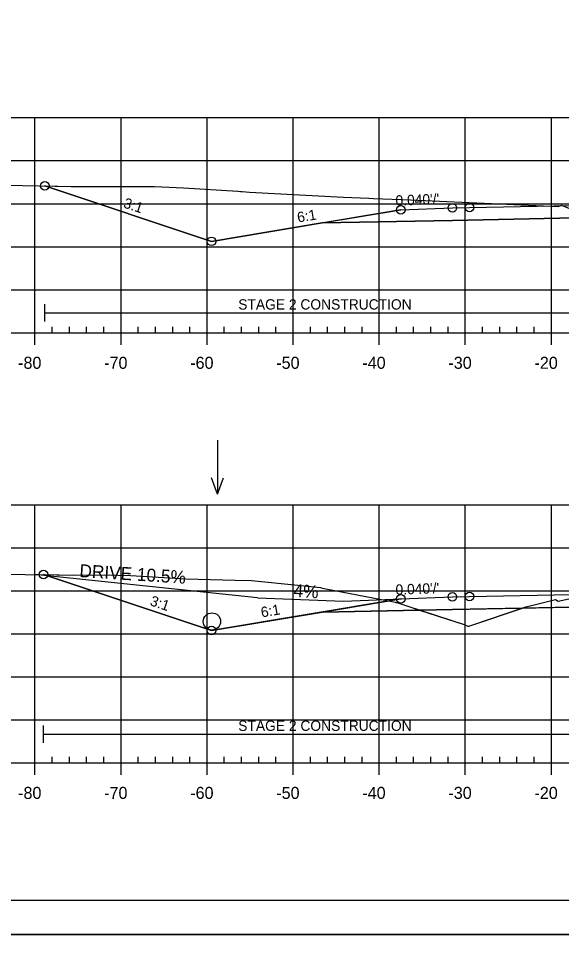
# Model space of a CAD drawing. Extents: x 1365647 to 1367999, y 387113 to 400173.
# Drawn here: x 1365812.2 to 1365875.3, y 396546.3 to 396652.8 of the extents above; entities that cross this region are included whole.
import ezdxf

# ---------------------------------------------------------------- set-up
doc = ezdxf.new("R2010")
doc.units = 0
for name, color, linetype in [('R_Alt Surface', 7, 'Continuous'), ('R_Axis', 7, 'Continuous'), ('R_Axis Annot', 7, 'Continuous'), ('R_Border', 7, 'Continuous'), ('R_Contours', 7, 'Continuous'), ('R_Drive', 7, 'Continuous'), ('R_Exist Surface', 7, 'Continuous'), ('R_Fin Surface', 7, 'Continuous'), ('R_Fin Surface Annot', 7, 'Continuous'), ('R_Grid', 7, 'Continuous'), ('R_No Plot', 7, 'Continuous'), ('R_Proposed Const Limits', 7, 'Continuous'), ('R_Water', 7, 'Continuous'), ('R_Water Annot', 7, 'Continuous')]:
    doc.layers.add(name, color=color, linetype=linetype)

msp = doc.modelspace()

# ---------------------------------------------------------------- linework, layer by layer
at = {"layer": 'R_Alt Surface'}
for points in [[(1365847.47, 396629.01), (1365862.59, 396629.31), (1365882.16, 396629.71), (1365882.16, 396630.99), (1365894.09, 396631.23), (1365905.91, 396631), (1365905.91, 396629.71), (1365925.59, 396629.31), (1365940.72, 396629.01)], [(1365847.47, 396583.77), (1365862.59, 396584.08), (1365882.07, 396584.47), (1365882.07, 396585.76), (1365894.09, 396586), (1365905.81, 396585.76), (1365905.81, 396584.47), (1365925.59, 396584.08), (1365940.72, 396583.77)]]:
    msp.add_lwpolyline(points, dxfattribs=at)
at = {"layer": 'R_Axis'}
for p, q in [((1365816.09, 396616.25), (1365816.09, 396616.95)), ((1365818.09, 396616.25), (1365818.09, 396616.95)), ((1365820.09, 396616.25), (1365820.09, 396616.95)), ((1365822.09, 396616.25), (1365822.09, 396616.95)), ((1365826.09, 396616.25), (1365826.09, 396616.95)), ((1365828.09, 396616.25), (1365828.09, 396616.95)), ((1365830.09, 396616.25), (1365830.09, 396616.95)), ((1365832.09, 396616.25), (1365832.09, 396616.95)), ((1365836.09, 396616.25), (1365836.09, 396616.95)), ((1365838.09, 396616.25), (1365838.09, 396616.95)), ((1365840.09, 396616.25), (1365840.09, 396616.95)), ((1365842.09, 396616.25), (1365842.09, 396616.95)), ((1365846.09, 396616.25), (1365846.09, 396616.95)), ((1365848.09, 396616.25), (1365848.09, 396616.95)), ((1365850.09, 396616.25), (1365850.09, 396616.95)), ((1365852.09, 396616.25), (1365852.09, 396616.95)), ((1365856.09, 396616.25), (1365856.09, 396616.95)), ((1365858.09, 396616.25), (1365858.09, 396616.95)), ((1365860.09, 396616.25), (1365860.09, 396616.95)), ((1365862.09, 396616.25), (1365862.09, 396616.95)), ((1365866.09, 396616.25), (1365866.09, 396616.95)), ((1365868.09, 396616.25), (1365868.09, 396616.95)), ((1365870.09, 396616.25), (1365870.09, 396616.95)), ((1365872.09, 396616.25), (1365872.09, 396616.95)), ((1365749.09, 396616.25), (1366039.09, 396616.25)), ((1365814.09, 396614.85), (1365814.09, 396616.25)), ((1365824.09, 396614.85), (1365824.09, 396616.25)), ((1365834.09, 396614.85), (1365834.09, 396616.25)), ((1365844.09, 396614.85), (1365844.09, 396616.25)), ((1365854.09, 396614.85), (1365854.09, 396616.25)), ((1365864.09, 396614.85), (1365864.09, 396616.25)), ((1365874.09, 396614.85), (1365874.09, 396616.25)), ((1365816.09, 396566.25), (1365816.09, 396566.95)), ((1365818.09, 396566.25), (1365818.09, 396566.95)), ((1365820.09, 396566.25), (1365820.09, 396566.95)), ((1365822.09, 396566.25), (1365822.09, 396566.95)), ((1365826.09, 396566.25), (1365826.09, 396566.95)), ((1365828.09, 396566.25), (1365828.09, 396566.95)), ((1365830.09, 396566.25), (1365830.09, 396566.95)), ((1365832.09, 396566.25), (1365832.09, 396566.95)), ((1365836.09, 396566.25), (1365836.09, 396566.95)), ((1365838.09, 396566.25), (1365838.09, 396566.95)), ((1365840.09, 396566.25), (1365840.09, 396566.95)), ((1365842.09, 396566.25), (1365842.09, 396566.95)), ((1365846.09, 396566.25), (1365846.09, 396566.95)), ((1365848.09, 396566.25), (1365848.09, 396566.95)), ((1365850.09, 396566.25), (1365850.09, 396566.95)), ((1365852.09, 396566.25), (1365852.09, 396566.95)), ((1365856.09, 396566.25), (1365856.09, 396566.95)), ((1365858.09, 396566.25), (1365858.09, 396566.95)), ((1365860.09, 396566.25), (1365860.09, 396566.95)), ((1365862.09, 396566.25), (1365862.09, 396566.95)), ((1365866.09, 396566.25), (1365866.09, 396566.95)), ((1365868.09, 396566.25), (1365868.09, 396566.95)), ((1365870.09, 396566.25), (1365870.09, 396566.95)), ((1365872.09, 396566.25), (1365872.09, 396566.95)), ((1365749.09, 396566.25), (1366039.09, 396566.25)), ((1365814.09, 396564.85), (1365814.09, 396566.25)), ((1365824.09, 396564.85), (1365824.09, 396566.25)), ((1365834.09, 396564.85), (1365834.09, 396566.25)), ((1365844.09, 396564.85), (1365844.09, 396566.25)), ((1365854.09, 396564.85), (1365854.09, 396566.25)), ((1365864.09, 396564.85), (1365864.09, 396566.25)), ((1365874.09, 396564.85), (1365874.09, 396566.25))]:
    msp.add_line(p, q, dxfattribs=at)
at = {"layer": 'R_Border'}
msp.add_line((1366052.27, 396550.25), (1365736.09, 396550.25), dxfattribs=at)
at = {"layer": 'R_Contours'}
msp.add_lwpolyline([(1365882.16, 396629.71), (1365862.59, 396629.31), (1365847.47, 396629.01), (1365834.59, 396626.87), (1365815.24, 396633.32), (1365818.27, 396633.25), (1365822.51, 396633.24), (1365827.96, 396633.24), (1365831.35, 396633.11), (1365837.66, 396632.69), (1365837.99, 396632.68), (1365838.18, 396632.65), (1365839, 396632.59), (1365849.95, 396631.99), (1365852.9, 396631.88), (1365853.41, 396631.84), (1365857.73, 396631.69), (1365861.96, 396631.49), (1365865.43, 396631.34), (1365874.89, 396630.92), (1365875.27, 396631.09), (1365876.22, 396630.69)], dxfattribs=at)
for points in [[(1365815.08, 396588.13), (1365816.62, 396588.12), (1365816.89, 396588.09), (1365818.55, 396588.06), (1365822.19, 396588.1), (1365825.17, 396588.03), (1365831.6, 396587.65), (1365837.36, 396587.49), (1365839.25, 396587.45), (1365844.63, 396586.9), (1365847.25, 396586.63), (1365847.48, 396586.57), (1365847.88, 396586.46), (1365855.15, 396585.06), (1365855.95, 396584.91), (1365856.04, 396584.89), (1365856.12, 396584.87), (1365857.31, 396584.48), (1365858.79, 396584), (1365847.47, 396583.77), (1365834.59, 396581.63)], [(1365870.73, 396584.24), (1365871.13, 396584.37), (1365871.93, 396584.57), (1365874.59, 396585.24), (1365874.87, 396585.03), (1365876.13, 396585.3), (1365877.38, 396585.35), (1365878.96, 396585.43), (1365882.07, 396585.61), (1365882.07, 396584.47)], [(1365858.79, 396584), (1365863.98, 396582.33), (1365864.38, 396582.15), (1365864.49, 396582.13), (1365864.84, 396582.26), (1365870.73, 396584.24), (1365862.59, 396584.08)]]:
    msp.add_lwpolyline(points, close=True, dxfattribs=at)
at = {"layer": 'R_Drive'}
for p, q in [((1365839.95, 396585.43), (1365814.09, 396588.14)), ((1365839.95, 396585.43), (1365849.94, 396585.03)), ((1365849.94, 396585.03), (1365856.67, 396585.3))]:
    msp.add_line(p, q, dxfattribs=at)
at = {"layer": 'R_Exist Surface'}
for points in [[(1365803.26, 396633.57), (1365818.27, 396633.25), (1365822.51, 396633.24), (1365827.96, 396633.24), (1365831.35, 396633.11), (1365837.66, 396632.69), (1365837.99, 396632.68), (1365838.18, 396632.65), (1365839, 396632.59), (1365849.95, 396631.99), (1365852.9, 396631.88), (1365853.41, 396631.84), (1365857.73, 396631.69), (1365861.96, 396631.49), (1365865.43, 396631.34), (1365874.89, 396630.92), (1365875.27, 396631.09), (1365876.22, 396630.69)], [(1365809.22, 396588.17), (1365816.62, 396588.12), (1365816.89, 396588.09), (1365818.55, 396588.06), (1365822.19, 396588.1), (1365825.17, 396588.03), (1365831.6, 396587.65), (1365837.36, 396587.49), (1365839.25, 396587.45), (1365844.63, 396586.9), (1365847.25, 396586.63), (1365847.48, 396586.57), (1365847.88, 396586.46), (1365855.15, 396585.06), (1365855.95, 396584.91), (1365856.04, 396584.89), (1365856.12, 396584.87), (1365857.31, 396584.48), (1365863.98, 396582.33), (1365864.38, 396582.15), (1365864.49, 396582.13), (1365864.84, 396582.26), (1365871.13, 396584.37), (1365871.93, 396584.57), (1365874.59, 396585.24), (1365874.87, 396585.03), (1365876.13, 396585.3)]]:
    msp.add_lwpolyline(points, dxfattribs=at)
at = {"layer": 'R_Fin Surface'}
for points in [[(1365815.24, 396633.32), (1365834.59, 396626.87), (1365847.47, 396629.01), (1365856.59, 396630.53), (1365862.59, 396630.77), (1365864.59, 396630.81), (1365894.09, 396631.4), (1365923.59, 396630.81), (1365925.59, 396630.77), (1365931.59, 396630.53), (1365940.72, 396629.01), (1365953.59, 396626.87), (1365964.58, 396623.2), (1365980.89, 396628.64)], [(1365856.59, 396630.53), (1365862.59, 396630.77), (1365864.59, 396630.81), (1365894.09, 396631.4), (1365923.59, 396630.81), (1365925.59, 396630.77), (1365931.59, 396630.53)], [(1365815.08, 396588.13), (1365834.59, 396581.63), (1365847.47, 396583.77), (1365856.59, 396585.3), (1365862.59, 396585.54), (1365864.59, 396585.58), (1365894.09, 396586.17), (1365923.59, 396585.58), (1365925.59, 396585.54), (1365931.59, 396585.3), (1365940.72, 396583.77), (1365953.59, 396581.63), (1365965.11, 396577.79), (1365980.56, 396582.94)], [(1365856.59, 396585.3), (1365862.59, 396585.54), (1365864.59, 396585.58), (1365894.09, 396586.17), (1365923.59, 396585.58), (1365925.59, 396585.54), (1365931.59, 396585.3)]]:
    msp.add_lwpolyline(points, dxfattribs=at)
at = {"layer": 'R_Grid'}
for p, q in [((1365749.09, 396641.25), (1366039.09, 396641.25)), ((1365814.09, 396616.25), (1365814.09, 396641.25)), ((1365824.09, 396616.25), (1365824.09, 396641.25)), ((1365834.09, 396616.25), (1365834.09, 396641.25)), ((1365844.09, 396616.25), (1365844.09, 396641.25)), ((1365854.09, 396616.25), (1365854.09, 396641.25)), ((1365864.09, 396616.25), (1365864.09, 396641.25)), ((1365874.09, 396616.25), (1365874.09, 396641.25)), ((1365749.09, 396636.25), (1366039.09, 396636.25)), ((1365749.09, 396631.25), (1366039.09, 396631.25)), ((1365749.09, 396626.25), (1366039.09, 396626.25)), ((1365749.09, 396621.25), (1366039.09, 396621.25)), ((1365749.09, 396616.25), (1366039.09, 396616.25)), ((1365749.09, 396596.25), (1366039.09, 396596.25)), ((1365814.09, 396566.25), (1365814.09, 396596.25)), ((1365824.09, 396566.25), (1365824.09, 396596.25)), ((1365834.09, 396566.25), (1365834.09, 396596.25)), ((1365844.09, 396566.25), (1365844.09, 396596.25)), ((1365854.09, 396566.25), (1365854.09, 396596.25)), ((1365864.09, 396566.25), (1365864.09, 396596.25)), ((1365874.09, 396566.25), (1365874.09, 396596.25)), ((1365749.09, 396591.25), (1366039.09, 396591.25)), ((1365749.09, 396586.25), (1366039.09, 396586.25)), ((1365749.09, 396581.25), (1366039.09, 396581.25)), ((1365749.09, 396576.25), (1366039.09, 396576.25)), ((1365749.09, 396571.25), (1366039.09, 396571.25)), ((1365749.09, 396566.25), (1366039.09, 396566.25))]:
    msp.add_line(p, q, dxfattribs=at)
at = {"layer": 'R_No Plot'}
msp.add_line((1365723.69, 396546.27), (1366057.03, 396546.27), dxfattribs=at)
msp.add_lwpolyline([(1365723.69, 396759.61), (1366057.03, 396759.61), (1366057.03, 396546.27), (1365723.69, 396546.27)], close=True, dxfattribs=at)
for centre in [(1365815.24, 396633.32), (1365815.24, 396633.32), (1365856.59, 396630.53), (1365856.59, 396630.53), (1365856.59, 396630.53), (1365862.59, 396630.77), (1365862.59, 396630.77), (1365862.59, 396630.77), (1365864.59, 396630.81), (1365864.59, 396630.81), (1365864.59, 396630.81), (1365834.59, 396626.87), (1365834.59, 396626.87), (1365834.59, 396626.87), (1365815.08, 396588.13), (1365815.08, 396588.13), (1365856.59, 396585.3), (1365856.59, 396585.3), (1365856.59, 396585.3), (1365856.59, 396585.3), (1365856.59, 396585.3), (1365862.59, 396585.54), (1365862.59, 396585.54), (1365862.59, 396585.54), (1365862.59, 396585.54), (1365862.59, 396585.54), (1365864.59, 396585.58), (1365864.59, 396585.58), (1365864.59, 396585.58), (1365864.59, 396585.58), (1365864.59, 396585.58), (1365834.59, 396581.63), (1365834.59, 396581.63), (1365834.59, 396581.63), (1365834.59, 396581.63), (1365834.59, 396581.63)]:
    msp.add_circle(centre, 0.5, dxfattribs=at)
at = {"layer": 'R_Proposed Const Limits'}
for points in [[(1365856.59, 396630.53), (1365834.59, 396626.87), (1365815.24, 396633.32)], [(1365856.59, 396585.3), (1365834.59, 396581.63), (1365815.08, 396588.13)]]:
    msp.add_lwpolyline(points, dxfattribs=at)
at = {"layer": 'R_Water'}
for p, q in [((1365815.24, 396617.55), (1365815.24, 396619.55)), ((1365815.24, 396618.55), (1365882.16, 396618.55)), ((1365815.08, 396568.57), (1365815.08, 396570.57)), ((1365815.08, 396569.57), (1365882.07, 396569.57))]:
    msp.add_line(p, q, dxfattribs=at)
msp.add_circle((1365834.65, 396582.68), 1, dxfattribs=at)
at = {"layer": 'R_Water Annot'}
for p, q in [((1365835.3, 396603.75), (1365835.3, 396597.47)), ((1365835.3, 396597.47), (1365834.6, 396599.39)), ((1365835.3, 396597.47), (1365836, 396599.39))]:
    msp.add_line(p, q, dxfattribs=at)

# ---------------------------------------------------------------- texts
at = {"layer": 'R_Axis Annot'}
for s, p in [('-80', (1365812.13, 396612.05)), ('-70', (1365822.13, 396612.05)), ('-60', (1365832.13, 396612.05)), ('-50', (1365842.13, 396612.05)), ('-40', (1365852.13, 396612.05)), ('-30', (1365862.13, 396612.05)), ('-20', (1365872.13, 396612.05)), ('-80', (1365812.13, 396562.05)), ('-70', (1365822.13, 396562.05)), ('-60', (1365832.13, 396562.05)), ('-50', (1365842.13, 396562.05)), ('-40', (1365852.13, 396562.05)), ('-30', (1365862.13, 396562.05)), ('-20', (1365872.13, 396562.05))]:
    msp.add_text(s, height=1.4, dxfattribs=at).set_placement(p)
at = {"layer": 'R_Drive'}
for s, p in [('DRIVE 10.5%', (1365819.22, 396587.85)), ('4%', (1365844.1, 396585.55))]:
    msp.add_text(s, height=1.5, rotation=356.329, dxfattribs=at).set_placement(p)
at = {"layer": 'R_Fin Surface Annot'}
for s, rotation, p in [("0.040'/'", 2.2906, (1365856.01, 396631.01)), ('3:1', 341.5651, (1365824.29, 396630.83)), ('6:1', 9.4623, (1365844.66, 396629.05)), ("0.040'/'", 2.2906, (1365856.01, 396585.77)), ('3:1', 341.5651, (1365827.37, 396584.58)), ('6:1', 9.4623, (1365840.44, 396583.14))]:
    msp.add_text(s, height=1.2, rotation=rotation, dxfattribs=at).set_placement(p)
at = {"layer": 'R_Water'}
for p in [(1365837.71, 396618.94), (1365837.71, 396569.96)]:
    msp.add_text('STAGE 2 CONSTRUCTION', height=1.2, dxfattribs=at).set_placement(p)

doc.saveas('drawing.dxf')
